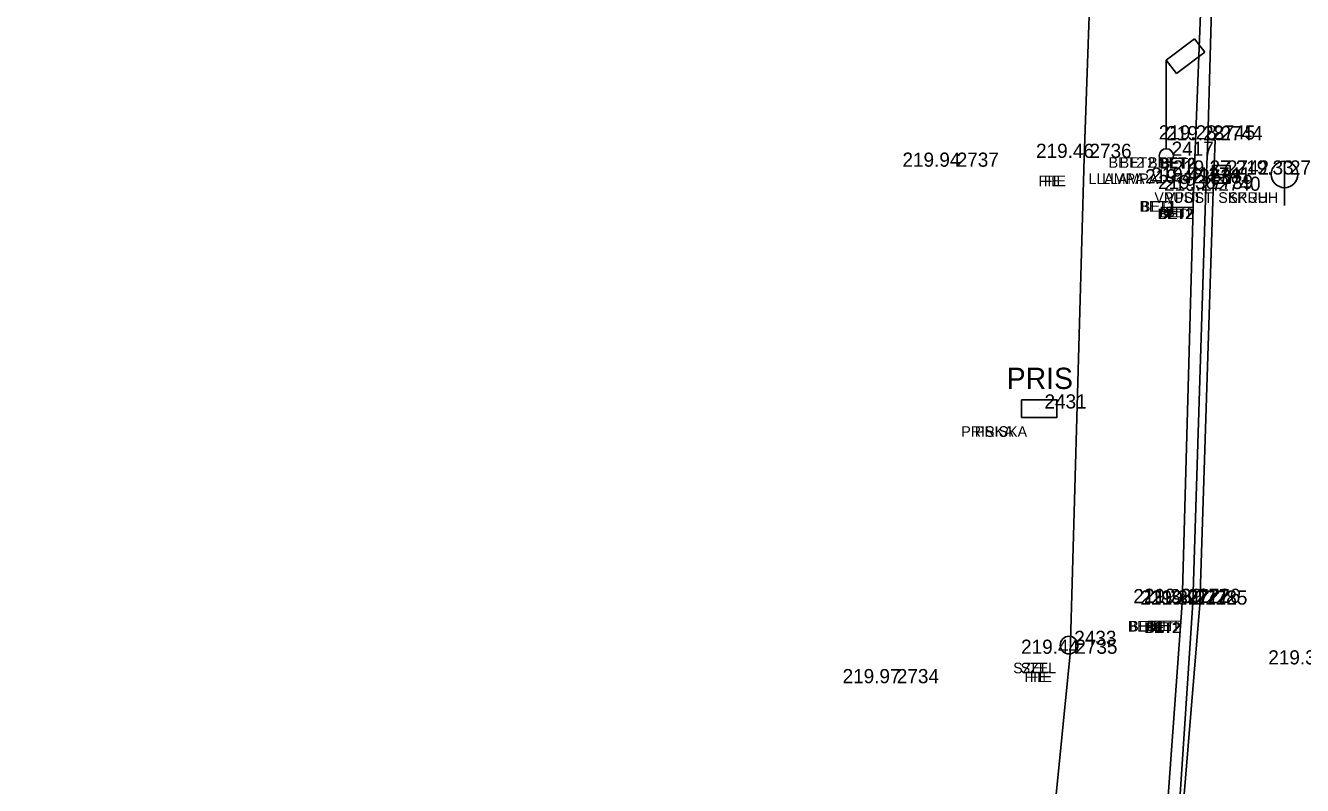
# Model space of a CAD drawing. Extents: x -471047 to -470889, y -1102859 to -1102000.
# Drawn here: x -470967.07 to -470931.02, y -1102129.27 to -1102107.8 of the extents above; entities that cross this region are included whole.
import ezdxf

# ---------------------------------------------------------------- set-up
doc = ezdxf.new("R2010")
doc.units = 0
for name, color, linetype in [('Vrstva 1', 7, 'Continuous'), ('Vrstva 23', 7, 'Continuous'), ('Vrstva 25', 7, 'Continuous'), ('Vrstva 34', 7, 'Continuous'), ('Vrstva 35', 7, 'Continuous'), ('Vrstva 36', 7, 'Continuous'), ('Vrstva 38', 7, 'Continuous'), ('Vrstva 5', 7, 'Continuous'), ('Vrstva 7', 7, 'Continuous'), ('Vrstva 8', 7, 'Continuous')]:
    doc.layers.add(name, color=color, linetype=linetype)

msp = doc.modelspace()

# ---------------------------------------------------------------- linework, layer by layer
at = {"layer": 'Vrstva 1'}
for points in [[(-471040.344, -1102858.385), (-471031.676, -1102846.187), (-471026.357, -1102838.629), (-471023.212, -1102833.975), (-471019.21, -1102827.465), (-471016.861, -1102823.272), (-471013.099, -1102815.912), (-471010.824, -1102810.955), (-471007.329, -1102802.292), (-471005.34, -1102796.515), (-471002.842, -1102787.838), (-471001.3, -1102780.997), (-471000.19, -1102774.713), (-470999.247, -1102768.204), (-470998.794, -1102764.784), (-470997.199, -1102751.812), (-470994.899, -1102732.807), (-470992.551, -1102713.262), (-470990.326, -1102694.887), (-470988.122, -1102676.57), (-470985.812, -1102657.305), (-470983.537, -1102638.407), (-470981.386, -1102620.622), (-470979.843, -1102608.014), (-470976.377, -1102579.253), (-470972.945, -1102550.69), (-470970.475, -1102530.206), (-470967.905, -1102508.801), (-470965.053, -1102485.131), (-470962.734, -1102465.9), (-470960.173, -1102444.812), (-470957.795, -1102425.103), (-470954.965, -1102401.839), (-470953.834, -1102392.574), (-470952.33, -1102379.985), (-470950.744, -1102366.853), (-470948.978, -1102352.106), (-470947.037, -1102335.844), (-470944.949, -1102318.462), (-470944.013, -1102310.745), (-470942.39, -1102297.267), (-470939.519, -1102273.45), (-470937.593, -1102257.43), (-470936.064, -1102244.81), (-470934.114, -1102228.634), (-470931.621, -1102207.856), (-470929.536, -1102190.857), (-470926.572, -1102166.31), (-470924.91, -1102152.663), (-470923.413, -1102140.333), (-470921.923, -1102127.669), (-470921.155, -1102120.084), (-470920.446, -1102109.574), (-470919.912, -1102099.137), (-470919.63, -1102088.981), (-470919.523, -1102081.193), (-470919.563, -1102070.395), (-470919.714, -1102064.236), (-470920.134, -1102054.704), (-470920.462, -1102047.615), (-470920.599, -1102044.52), (-470920.743, -1102041.873), (-470921.125, -1102034.455), (-470921.774, -1102030.337), (-470922.418, -1102027.787), (-470923.734, -1102023.93), (-470924.872, -1102021.434), (-470926.752, -1102018.182), (-470927.953, -1102016.45), (-470929.616, -1102014.424), (-470932.252, -1102011.756), (-470935.111, -1102009.425), (-470938.391, -1102007.371), (-470942.651, -1102005.401)], [(-471041.328, -1102857.18), (-471032.144, -1102844.242), (-471027.583, -1102837.763), (-471024.388, -1102833.028), (-471020.451, -1102826.6), (-471018.089, -1102822.378), (-471014.542, -1102815.445), (-471012.233, -1102810.418), (-471009.247, -1102803.108), (-471006.795, -1102796.098), (-471004.315, -1102787.532), (-471002.782, -1102780.723), (-471001.674, -1102774.458), (-471000.75, -1102768.095), (-471000.28, -1102764.601), (-470998.692, -1102751.741), (-470996.378, -1102732.635), (-470994.028, -1102713.058), (-470991.808, -1102694.749), (-470989.616, -1102676.447), (-470987.284, -1102657.013), (-470985.031, -1102638.272), (-470982.87, -1102620.431), (-470981.334, -1102607.933), (-470977.881, -1102579.263), (-470974.429, -1102550.492), (-470971.964, -1102530.054), (-470969.391, -1102508.607), (-470966.54, -1102484.984), (-470964.231, -1102465.853), (-470961.679, -1102444.752), (-470959.304, -1102425.078), (-470956.455, -1102401.634), (-470955.339, -1102392.489), (-470953.812, -1102379.71), (-470952.249, -1102366.808), (-470950.479, -1102352.023), (-470948.536, -1102335.868), (-470946.426, -1102318.233), (-470945.493, -1102310.531), (-470943.864, -1102297.013), (-470940.984, -1102273.071), (-470939.078, -1102257.195), (-470937.559, -1102244.684), (-470935.592, -1102228.353), (-470933.101, -1102207.653), (-470931.011, -1102190.57), (-470928.046, -1102166.021), (-470926.409, -1102152.578), (-470924.898, -1102140.121), (-470923.427, -1102127.544), (-470922.647, -1102119.826), (-470921.919, -1102109.229), (-470921.42, -1102099.134), (-470921.127, -1102089.016), (-470921.023, -1102081.453), (-470921.061, -1102070.468), (-470921.209, -1102064.314), (-470921.666, -1102053.966), (-470922.156, -1102043.345), (-470922.299, -1102039.934), (-470922.637, -1102034.36), (-470923.091, -1102031.241), (-470923.847, -1102028.247), (-470925.083, -1102024.594), (-470926.222, -1102022.086), (-470928.04, -1102018.943), (-470929.138, -1102017.357), (-470930.929, -1102015.175), (-470933.062, -1102013.049), (-470936.379, -1102010.368), (-470939.169, -1102008.662), (-470942.899, -1102006.906), (-470945.661, -1102005.908)], [(-471043.557, -1102855.955), (-471035.129, -1102844.026), (-471029.872, -1102836.499), (-471026.577, -1102831.578), (-471022.675, -1102825.415), (-471020.123, -1102821.053), (-471016.667, -1102814.59), (-471014.208, -1102809.45), (-471011.177, -1102802.451), (-471008.55, -1102795.333), (-471006.082, -1102787.209), (-471004.464, -1102780.376), (-471003.265, -1102774.167), (-471002.327, -1102767.948), (-471001.636, -1102762.527), (-471000.297, -1102751.605), (-470997.959, -1102732.524), (-470995.602, -1102712.802), (-470993.412, -1102694.623), (-470991.21, -1102676.17), (-470988.891, -1102656.857), (-470986.625, -1102638.083), (-470984.455, -1102620.195), (-470982.936, -1102607.733), (-470979.497, -1102579.223), (-470976.023, -1102550.279), (-470973.554, -1102529.822), (-470970.991, -1102508.497), (-470968.146, -1102484.787), (-470965.835, -1102465.72), (-470963.284, -1102444.529), (-470960.91, -1102424.942), (-470958.043, -1102401.343), (-470956.946, -1102392.356), (-470955.396, -1102379.408), (-470953.851, -1102366.636), (-470952.049, -1102351.733), (-470950.124, -1102335.611), (-470948.034, -1102318.083), (-470947.094, -1102310.328), (-470945.421, -1102296.51), (-470942.58, -1102272.848), (-470940.675, -1102256.948), (-470939.176, -1102244.526), (-470937.187, -1102228.174), (-470934.708, -1102207.467), (-470932.621, -1102190.433), (-470929.634, -1102165.778), (-470928.004, -1102152.415), (-470926.45, -1102139.595), (-470925.003, -1102127.418), (-470924.249, -1102119.695), (-470923.515, -1102109.093), (-470923.018, -1102099.069), (-470922.711, -1102088.911), (-470922.643, -1102081.356), (-470922.797, -1102070.414), (-470923.018, -1102064.454), (-470923.52, -1102053.203), (-470923.823, -1102047.529), (-470924.123, -1102041.506), (-470924.462, -1102037.486), (-470924.934, -1102031.904), (-470925.664, -1102028.672), (-470926.771, -1102025.506), (-470927.959, -1102022.914), (-470929.674, -1102020.028), (-470930.76, -1102018.498), (-470932.447, -1102016.478), (-470935.215, -1102013.816), (-470937.644, -1102011.98), (-470940.381, -1102010.371), (-470943.968, -1102008.669), (-470947.145, -1102007.524), (-470950.874, -1102006.74)], [(-471044.756, -1102855.056), (-471036.376, -1102843.177), (-471031.167, -1102835.741), (-471027.859, -1102830.8), (-471023.934, -1102824.593), (-471021.43, -1102820.312), (-471018.011, -1102813.91), (-471015.536, -1102808.75), (-471012.578, -1102801.897), (-471009.95, -1102794.77), (-471007.561, -1102786.914), (-471005.936, -1102780.074), (-471004.727, -1102773.818), (-471003.828, -1102767.827), (-471003.121, -1102762.345), (-471001.787, -1102751.467), (-470999.446, -1102732.348), (-470997.073, -1102712.539), (-470994.902, -1102694.521), (-470992.696, -1102676.023), (-470990.376, -1102656.68), (-470988.131, -1102638.071), (-470985.947, -1102620.018), (-470984.417, -1102607.512), (-470980.993, -1102579.08), (-470977.514, -1102550.137), (-470975.048, -1102529.649), (-470972.488, -1102508.37), (-470969.618, -1102484.508), (-470967.34, -1102465.669), (-470964.767, -1102444.39), (-470962.402, -1102424.781), (-470959.534, -1102401.193), (-470958.432, -1102392.151), (-470956.883, -1102379.208), (-470955.335, -1102366.424), (-470953.535, -1102351.506), (-470951.606, -1102335.399), (-470949.519, -1102317.94), (-470948.575, -1102310.159), (-470946.889, -1102296.144), (-470944.056, -1102272.618), (-470942.139, -1102256.659), (-470940.657, -1102244.341), (-470938.638, -1102227.749), (-470936.19, -1102207.298), (-470934.102, -1102190.255), (-470931.124, -1102165.639), (-470929.492, -1102152.254), (-470927.915, -1102139.252), (-470926.46, -1102127.103), (-470925.74, -1102119.604), (-470925.012, -1102108.913), (-470924.523, -1102099.054), (-470924.217, -1102088.866), (-470924.148, -1102081.334), (-470924.301, -1102070.391), (-470924.518, -1102064.43), (-470924.97, -1102054.435), (-470925.588, -1102041.569), (-470925.963, -1102035.313), (-470926.405, -1102032.225), (-470927.078, -1102029.198), (-470928.123, -1102026.148), (-470929.318, -1102023.558), (-470930.84, -1102020.97), (-470931.868, -1102019.515), (-470933.443, -1102017.605), (-470936.26, -1102014.885), (-470938.429, -1102013.255), (-470941.213, -1102011.639), (-470944.847, -1102009.927), (-470947.723, -1102008.912), (-470951.444, -1102008.161), (-470954.511, -1102007.931), (-470957.895, -1102008.041)]]:
    msp.add_spline(points, degree=3, dxfattribs=at)
at = {"layer": 'Vrstva 23'}
for p, q in [((-470934.068, -1102108.175), (-470934.863, -1102108.78)), ((-470933.778, -1102108.552), (-470934.068, -1102108.175)), ((-470934.576, -1102109.158), (-470933.778, -1102108.552)), ((-470934.863, -1102108.78), (-470934.863, -1102111.28)), ((-470934.863, -1102108.78), (-470934.576, -1102109.158))]:
    msp.add_line(p, q, dxfattribs=at)
msp.add_lwpolyline([(-470938.95, -1102118.371), (-470937.95, -1102118.371), (-470937.95, -1102118.871), (-470938.95, -1102118.871)], close=True, dxfattribs=at)
for centre, radius in [((-470934.863, -1102111.48), 0.2), ((-470937.609, -1102125.305), 0.25)]:
    msp.add_circle(centre, radius, dxfattribs=at)
at = {"layer": 'Vrstva 25'}
for p, q in [((-470933.555, -1102111.758), (-470933.555, -1102112.258)), ((-470933.055, -1102111.758), (-470933.555, -1102111.758)), ((-470933.055, -1102112.258), (-470933.055, -1102111.758)), ((-470931.524, -1102112.382), (-470931.524, -1102111.632)), ((-470933.555, -1102112.008), (-470933.055, -1102112.008)), ((-470933.555, -1102112.258), (-470933.055, -1102112.258)), ((-470931.524, -1102112.382), (-470931.524, -1102112.882))]:
    msp.add_line(p, q, dxfattribs=at)
msp.add_circle((-470931.524, -1102112.007), 0.375, dxfattribs=at)
at = {"layer": 'Vrstva 34'}
for p, q in [((-470933.69, -1102111.02), (-470933.69, -1102111.02)), ((-470933.48, -1102111.04), (-470933.48, -1102111.04)), ((-470937.18, -1102111.54), (-470937.18, -1102111.54)), ((-470934.86, -1102111.48), (-470934.86, -1102111.48)), ((-470940.93, -1102111.79), (-470940.93, -1102111.79)), ((-470934.08, -1102112.26), (-470934.08, -1102112.26)), ((-470933.82, -1102112.21), (-470933.82, -1102112.21)), ((-470933.3, -1102112.01), (-470933.3, -1102112.01)), ((-470931.52, -1102112.01), (-470931.52, -1102112.01)), ((-470933.75, -1102112.42), (-470933.75, -1102112.42)), ((-470933.54, -1102112.47), (-470933.54, -1102112.47)), ((-470938.45, -1102118.62), (-470938.45, -1102118.62)), ((-470934.41, -1102124.12), (-470934.41, -1102124.12)), ((-470934.21, -1102124.16), (-470934.21, -1102124.16)), ((-470934.11, -1102124.11), (-470934.11, -1102124.11)), ((-470933.91, -1102124.16), (-470933.91, -1102124.16)), ((-470937.61, -1102125.3), (-470937.61, -1102125.3)), ((-470937.58, -1102125.55), (-470937.58, -1102125.55)), ((-470942.62, -1102126.38), (-470942.62, -1102126.38))]:
    msp.add_line(p, q, dxfattribs=at)
at = {"layer": 'Vrstva 5'}
for p, q in [((-470933.483, -1102111.038), (-470933.687, -1102111.022)), ((-470933.537, -1102112.471), (-470933.483, -1102111.038)), ((-470933.913, -1102124.161), (-470933.537, -1102112.471)), ((-470934.426, -1102130.289), (-470933.913, -1102124.161))]:
    msp.add_line(p, q, dxfattribs=at)
at = {"layer": 'Vrstva 7'}
for p, q in [((-470934.083, -1102112.265), (-470933.628, -1102100.382)), ((-470934.414, -1102124.115), (-470934.083, -1102112.265)), ((-470934.855, -1102130.243), (-470934.414, -1102124.115))]:
    msp.add_line(p, q, dxfattribs=at)
at = {"layer": 'Vrstva 8'}
for p, q in [((-470937.182, -1102111.54), (-470936.789, -1102100.257)), ((-470933.687, -1102111.022), (-470933.393, -1102100.365)), ((-470933.745, -1102112.42), (-470933.687, -1102111.022)), ((-470937.576, -1102125.55), (-470937.182, -1102111.54)), ((-470934.114, -1102124.111), (-470933.745, -1102112.42)), ((-470934.526, -1102130.293), (-470934.114, -1102124.111)), ((-470939.026, -1102140.001), (-470937.576, -1102125.55))]:
    msp.add_line(p, q, dxfattribs=at)

# ---------------------------------------------------------------- texts
at = {"layer": 'Vrstva 23'}
msp.add_text('PRIS', height=0.6, dxfattribs=at).set_placement((-470939.37, -1102118.068))
at = {"layer": 'Vrstva 35'}
for s, p in [('BET2 BET', (-470936.49, -1102111.82)), ('BET2 BET', (-470936.179, -1102111.82)), ('BET2', (-470935.055, -1102111.84)), ('BET2', (-470935.021, -1102111.84)), ('FIE', (-470938.468, -1102112.34)), ('FIE', (-470938.319, -1102112.34)), ('LLAMPA', (-470937.06, -1102112.28)), ('LLAMPA', (-470936.674, -1102112.28)), ('VPUST', (-470935.2, -1102112.81)), ('VPUST', (-470934.889, -1102112.81)), ('SKRUH', (-470933.395, -1102112.81)), ('SKRUH', (-470933.109, -1102112.81)), ('BET1', (-470935.622, -1102113.06)), ('BET1', (-470935.58, -1102113.06)), ('BET2', (-470935.115, -1102113.27)), ('BET2', (-470935.081, -1102113.27)), ('BET', (-470935.05, -1102113.22)), ('BET', (-470934.889, -1102113.22)), ('PRISKA', (-470940.65, -1102119.42)), ('PRISKA', (-470940.264, -1102119.42)), ('BET1', (-470935.952, -1102124.92)), ('BET1', (-470935.91, -1102124.92)), ('BET2', (-470935.485, -1102124.96)), ('BET2', (-470935.451, -1102124.96)), ('BET', (-470935.41, -1102124.91)), ('BET', (-470935.249, -1102124.91)), ('SZEL', (-470939.185, -1102126.1)), ('SZEL', (-470938.974, -1102126.1)), ('FIE', (-470938.867, -1102126.35)), ('FIE', (-470938.719, -1102126.35))]:
    msp.add_text(s, height=0.3, dxfattribs=at).set_placement(p)
at = {"layer": 'Vrstva 36'}
for s, p in [(' 2745', (-470933.69, -1102111.02)), (' 2744', (-470933.48, -1102111.04)), (' 2736', (-470937.18, -1102111.54)), (' 2417', (-470934.86, -1102111.48)), (' 2737', (-470940.93, -1102111.79)), (' 2738', (-470934.08, -1102112.26)), (' 2741', (-470933.82, -1102112.21)), (' 2742', (-470933.3, -1102112.01)), (' 2743', (-470931.52, -1102112.01)), (' 2739', (-470933.75, -1102112.42)), (' 2740', (-470933.54, -1102112.47)), (' 2431', (-470938.45, -1102118.62)), (' 2727', (-470934.41, -1102124.12)), (' 2728', (-470934.21, -1102124.16)), (' 2726', (-470934.11, -1102124.11)), (' 2725', (-470933.91, -1102124.16)), (' 2433', (-470937.61, -1102125.3)), (' 2735', (-470937.58, -1102125.55)), (' 2734', (-470942.62, -1102126.38))]:
    msp.add_text(s, height=0.4, dxfattribs=at).set_placement(p)
at = {"layer": 'Vrstva 38'}
for s, p in [('219.28 ', (-470935.074, -1102111.02)), ('219.28 ', (-470934.864, -1102111.04)), ('219.46 ', (-470938.54, -1102111.54)), ('219.94 ', (-470942.312, -1102111.79)), ('219.42 ', (-470935.461, -1102112.26)), ('219.41 ', (-470935.29, -1102112.21)), ('219.27 ', (-470934.683, -1102112.01)), ('219.33 ', (-470932.903, -1102112.01)), ('219.30 ', (-470935.093, -1102112.42)), ('219.27 ', (-470934.923, -1102112.47)), ('219.38 ', (-470935.794, -1102124.12)), ('219.39 ', (-470935.594, -1102124.16)), ('219.29 ', (-470935.494, -1102124.11)), ('219.27 ', (-470935.293, -1102124.16)), ('219.44 ', (-470938.962, -1102125.55)), ('219.37 ', (-470931.983, -1102125.85)), ('219.97 ', (-470944.003, -1102126.38))]:
    msp.add_text(s, height=0.4, dxfattribs=at).set_placement(p)

doc.saveas('drawing.dxf')
